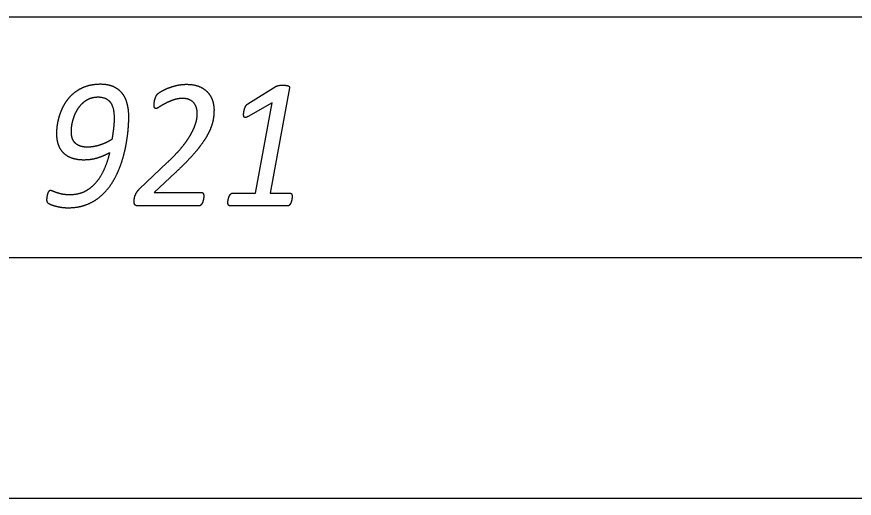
# Model space of a CAD drawing. Extents: x -14196 to 143, y -6096 to 28.
# Drawn here: x 91.113 to 91.983, y -7.079 to -6.579 of the extents above; entities that cross this region are included whole.
import ezdxf

# ---------------------------------------------------------------- set-up
doc = ezdxf.new("R2010")
doc.units = 0
doc.layers.add('RS_Raster1', color=7, linetype='Continuous')
doc.layers.add('SH_Text', color=7, linetype='Continuous')

msp = doc.modelspace()

# ---------------------------------------------------------------- linework, layer by layer
at = {"layer": 'RS_Raster1'}
for p, q in [((81.09453, -6.57886), (94.54453, -6.57886)), ((81.09453, -6.82886), (94.54453, -6.82886)), ((81.09453, -7.07886), (94.54453, -7.07886))]:
    msp.add_line(p, q, dxfattribs=at)
at = {"layer": 'SH_Text'}
for p, q in [((91.35316, -6.66942), (91.38291, -6.6511)), ((91.15445, -6.70033), (91.15445, -6.70033)), ((91.16989, -6.69818), (91.16989, -6.69818)), ((91.24043, -6.75804), (91.26991, -6.73)), ((91.30757, -6.76517), (91.30757, -6.76517)), ((91.39935, -6.7655), (91.39935, -6.7655)), ((91.30252, -6.7753), (91.23921, -6.7753)), ((91.39476, -6.7753), (91.33488, -6.7753))]:
    msp.add_line(p, q, dxfattribs=at)
for points in [[(91.39646, -6.65264), (91.37646, -6.76204), (91.39714, -6.76204)], [(91.33738, -6.76204), (91.36125, -6.76204), (91.37849, -6.66826), (91.35367, -6.68246)], [(91.27805, -6.74068), (91.25587, -6.76122), (91.30482, -6.76122)]]:
    msp.add_lwpolyline(points, dxfattribs=at)
for points in [[(91.20025, -6.64901), (91.19176, -6.64901), (91.18509, -6.65132)], [(91.21386, -6.65156), (91.20832, -6.64901), (91.20025, -6.64901)], [(91.2792, -6.65021), (91.28416, -6.64901), (91.28947, -6.64901)], [(91.28947, -6.64901), (91.29797, -6.64901), (91.30354, -6.65161)], [(91.17328, -6.65758), (91.16816, -6.66153), (91.16462, -6.66668)], [(91.18509, -6.65132), (91.17841, -6.65363), (91.17328, -6.65758)], [(91.22296, -6.65863), (91.21941, -6.65411), (91.21386, -6.65156)], [(91.25938, -6.65922), (91.26036, -6.65816), (91.26323, -6.65643)], [(91.26323, -6.65643), (91.26611, -6.65469), (91.27018, -6.65306)], [(91.27018, -6.65306), (91.27425, -6.65142), (91.2792, -6.65021)], [(91.30354, -6.65161), (91.30912, -6.6542), (91.31235, -6.65815)], [(91.38291, -6.6511), (91.38336, -6.65081), (91.38393, -6.65062)], [(91.38393, -6.65062), (91.38451, -6.65043), (91.38531, -6.65024)], [(91.38531, -6.65024), (91.38611, -6.65004), (91.38722, -6.65)], [(91.38722, -6.65), (91.38833, -6.64995), (91.38984, -6.64995)], [(91.38984, -6.64995), (91.39204, -6.64995), (91.39341, -6.65014)], [(91.39341, -6.65014), (91.39478, -6.65033), (91.39553, -6.65067)], [(91.39553, -6.65067), (91.39628, -6.65101), (91.39641, -6.65154)], [(91.39641, -6.65154), (91.39655, -6.65207), (91.39646, -6.65264)], [(91.16462, -6.66668), (91.16108, -6.67183), (91.15883, -6.67751)], [(91.18206, -6.66813), (91.18512, -6.66533), (91.18901, -6.66375)], [(91.18901, -6.66375), (91.19291, -6.66216), (91.1976, -6.66216)], [(91.1976, -6.66216), (91.20577, -6.66216), (91.21008, -6.66731)], [(91.22806, -6.66946), (91.2265, -6.66316), (91.22296, -6.65863)], [(91.25624, -6.66683), (91.25638, -6.66577), (91.25669, -6.66471)], [(91.25669, -6.66471), (91.257, -6.66365), (91.25739, -6.66269)], [(91.25739, -6.66269), (91.25779, -6.66173), (91.25828, -6.66081)], [(91.25828, -6.66081), (91.25876, -6.6599), (91.25938, -6.65922)], [(91.27583, -6.66531), (91.27123, -6.66695), (91.26752, -6.66891)], [(91.28548, -6.66368), (91.28043, -6.66368), (91.27583, -6.66531)], [(91.29312, -6.66522), (91.2901, -6.66368), (91.28548, -6.66368)], [(91.29779, -6.66905), (91.29614, -6.66675), (91.29312, -6.66522)], [(91.31235, -6.65815), (91.31558, -6.66209), (91.31687, -6.66671)], [(91.31687, -6.66671), (91.31815, -6.67133), (91.31815, -6.67546)], [(91.1729, -6.68219), (91.17441, -6.67815), (91.17671, -6.67453)], [(91.17671, -6.67453), (91.17901, -6.67092), (91.18206, -6.66813)], [(91.21008, -6.66731), (91.21438, -6.67246), (91.21438, -6.68431)], [(91.22961, -6.68317), (91.22961, -6.67576), (91.22806, -6.66946)], [(91.25585, -6.67049), (91.25585, -6.66972), (91.25598, -6.6688)], [(91.25638, -6.67328), (91.25585, -6.67232), (91.25585, -6.67049)], [(91.25598, -6.6688), (91.25611, -6.66789), (91.25624, -6.66683)], [(91.25778, -6.67425), (91.2569, -6.67425), (91.25638, -6.67328)], [(91.26128, -6.67256), (91.25876, -6.67425), (91.25778, -6.67425)], [(91.26752, -6.66891), (91.2638, -6.67088), (91.26128, -6.67256)], [(91.3001, -6.67399), (91.29943, -6.67135), (91.29779, -6.66905)], [(91.30077, -6.67892), (91.30077, -6.67662), (91.3001, -6.67399)], [(91.31815, -6.67546), (91.31815, -6.67941), (91.31762, -6.68354)], [(91.34915, -6.67781), (91.34937, -6.67623), (91.34985, -6.67465)], [(91.34985, -6.67465), (91.35034, -6.67306), (91.35113, -6.67162)], [(91.35113, -6.67162), (91.35193, -6.67018), (91.35316, -6.66942)], [(91.15883, -6.67751), (91.15658, -6.68319), (91.15551, -6.68912)], [(91.17065, -6.69033), (91.1714, -6.68624), (91.1729, -6.68219)], [(91.22921, -6.69294), (91.22961, -6.68692), (91.22961, -6.68317)], [(91.29891, -6.69027), (91.30006, -6.68681), (91.30041, -6.68397)], [(91.30041, -6.68397), (91.30077, -6.68114), (91.30077, -6.67892)], [(91.31762, -6.68354), (91.31709, -6.68768), (91.31554, -6.69225)], [(91.34893, -6.68045), (91.34893, -6.67939), (91.34915, -6.67781)], [(91.34915, -6.68237), (91.34893, -6.6816), (91.34893, -6.68045)], [(91.34994, -6.68342), (91.34937, -6.68313), (91.34915, -6.68237)], [(91.35138, -6.68347), (91.35051, -6.68371), (91.34994, -6.68342)], [(91.35367, -6.68246), (91.35226, -6.68323), (91.35138, -6.68347)], [(91.15551, -6.68912), (91.15445, -6.69504), (91.15445, -6.70033)], [(91.16989, -6.69818), (91.16989, -6.69443), (91.17065, -6.69033)], [(91.21438, -6.68431), (91.21438, -6.68855), (91.21381, -6.69404)], [(91.29571, -6.69792), (91.29775, -6.69374), (91.29891, -6.69027)], [(91.31554, -6.69225), (91.31399, -6.69682), (91.3112, -6.70191)], [(91.15445, -6.70033), (91.15445, -6.70602), (91.156, -6.71093)], [(91.17078, -6.70473), (91.16989, -6.70175), (91.16989, -6.69818)], [(91.21381, -6.69404), (91.21323, -6.69953), (91.21208, -6.70618)], [(91.2277, -6.70626), (91.22881, -6.69895), (91.22921, -6.69294)], [(91.29026, -6.70706), (91.29367, -6.7021), (91.29571, -6.69792)], [(91.1737, -6.70984), (91.17166, -6.70772), (91.17078, -6.70473)], [(91.17896, -6.71311), (91.17573, -6.71196), (91.1737, -6.70984)], [(91.2064, -6.70936), (91.20338, -6.7108), (91.20014, -6.71191)], [(91.21208, -6.70618), (91.20942, -6.70791), (91.2064, -6.70936)], [(91.22456, -6.72171), (91.2266, -6.71358), (91.2277, -6.70626)], [(91.28184, -6.71773), (91.28685, -6.71201), (91.29026, -6.70706)], [(91.3112, -6.70191), (91.30841, -6.70701), (91.30394, -6.71293)], [(91.156, -6.71093), (91.15754, -6.71584), (91.16094, -6.7195)], [(91.18679, -6.71427), (91.18219, -6.71427), (91.17896, -6.71311)], [(91.19349, -6.71364), (91.19007, -6.71427), (91.18679, -6.71427)], [(91.20014, -6.71191), (91.19691, -6.71302), (91.19349, -6.71364)], [(91.26991, -6.73), (91.27683, -6.72346), (91.28184, -6.71773)], [(91.30394, -6.71293), (91.29947, -6.71884), (91.29314, -6.72572)], [(91.16094, -6.7195), (91.16434, -6.72316), (91.16973, -6.72523)], [(91.16973, -6.72523), (91.17512, -6.7273), (91.18271, -6.7273)], [(91.18271, -6.7273), (91.19114, -6.7273), (91.1978, -6.72508)], [(91.1978, -6.72508), (91.20446, -6.72287), (91.20969, -6.71988)], [(91.20969, -6.71988), (91.20756, -6.72882), (91.20415, -6.7368)], [(91.21924, -6.73773), (91.22252, -6.72984), (91.22456, -6.72171)], [(91.29314, -6.72572), (91.28681, -6.7326), (91.27805, -6.74068)], [(91.20415, -6.7368), (91.20074, -6.74477), (91.19573, -6.75078)], [(91.21131, -6.75274), (91.21596, -6.74562), (91.21924, -6.73773)], [(91.19573, -6.75078), (91.19072, -6.75678), (91.18399, -6.76029)], [(91.20028, -6.7653), (91.20666, -6.75986), (91.21131, -6.75274)], [(91.14574, -6.7613), (91.14534, -6.76217), (91.14503, -6.76322)], [(91.14671, -6.7599), (91.14614, -6.76043), (91.14574, -6.7613)], [(91.14808, -6.75938), (91.14728, -6.75938), (91.14671, -6.7599)], [(91.15068, -6.76005), (91.14905, -6.75938), (91.14808, -6.75938)], [(91.15479, -6.76159), (91.15232, -6.76072), (91.15068, -6.76005)], [(91.16062, -6.76313), (91.15726, -6.76245), (91.15479, -6.76159)], [(91.18399, -6.76029), (91.17725, -6.7638), (91.1683, -6.7638)], [(91.23591, -6.76537), (91.23644, -6.76354), (91.23751, -6.76166)], [(91.23751, -6.76166), (91.23857, -6.75978), (91.24043, -6.75804)], [(91.30482, -6.76122), (91.30633, -6.76122), (91.30695, -6.76242)], [(91.30695, -6.76242), (91.30757, -6.76363), (91.30757, -6.76517)], [(91.33579, -6.76266), (91.33649, -6.76204), (91.33738, -6.76204)], [(91.39714, -6.76204), (91.39838, -6.76204), (91.39887, -6.76295)], [(91.14428, -6.76741), (91.1442, -6.76842), (91.1442, -6.7689)], [(91.1442, -6.7689), (91.1442, -6.77063), (91.14495, -6.7716)], [(91.14455, -6.76534), (91.14437, -6.7664), (91.14428, -6.76741)], [(91.14503, -6.76322), (91.14472, -6.76428), (91.14455, -6.76534)], [(91.1683, -6.7638), (91.16397, -6.7638), (91.16062, -6.76313)], [(91.18557, -6.77396), (91.1939, -6.77073), (91.20028, -6.7653)], [(91.23512, -6.77125), (91.23512, -6.77029), (91.23525, -6.76875)], [(91.23525, -6.76875), (91.23538, -6.7672), (91.23591, -6.76537)], [(91.30638, -6.77125), (91.30598, -6.77241), (91.3054, -6.77328)], [(91.30704, -6.76898), (91.30677, -6.77009), (91.30638, -6.77125)], [(91.30744, -6.76681), (91.30731, -6.76787), (91.30704, -6.76898)], [(91.30757, -6.76517), (91.30757, -6.76575), (91.30744, -6.76681)], [(91.33251, -6.77175), (91.33251, -6.77127), (91.33265, -6.77035)], [(91.33265, -6.77035), (91.33278, -6.76944), (91.333, -6.76838)], [(91.333, -6.76838), (91.33322, -6.76732), (91.33362, -6.76617)], [(91.33362, -6.76617), (91.33402, -6.76502), (91.33455, -6.76415)], [(91.33455, -6.76415), (91.33508, -6.76329), (91.33579, -6.76266)], [(91.39887, -6.7692), (91.39865, -6.7703), (91.39829, -6.77136)], [(91.39887, -6.76295), (91.39935, -6.76387), (91.39935, -6.7655)], [(91.39922, -6.76708), (91.39909, -6.76809), (91.39887, -6.7692)], [(91.39935, -6.7655), (91.39935, -6.76608), (91.39922, -6.76708)], [(91.14495, -6.7716), (91.1457, -6.77256), (91.14773, -6.77352)], [(91.14773, -6.77352), (91.1494, -6.7742), (91.15152, -6.77487)], [(91.15152, -6.77487), (91.15364, -6.77554), (91.15602, -6.77607)], [(91.15602, -6.77607), (91.15841, -6.7766), (91.1611, -6.77689)], [(91.1611, -6.77689), (91.16379, -6.77718), (91.1667, -6.77718)], [(91.1667, -6.77718), (91.17725, -6.77718), (91.18557, -6.77396)], [(91.23534, -6.77294), (91.23512, -6.77222), (91.23512, -6.77125)], [(91.23601, -6.77419), (91.23556, -6.77366), (91.23534, -6.77294)], [(91.23725, -6.77501), (91.23645, -6.77472), (91.23601, -6.77419)], [(91.23921, -6.7753), (91.23805, -6.7753), (91.23725, -6.77501)], [(91.30412, -6.77472), (91.30341, -6.7753), (91.30252, -6.7753)], [(91.3054, -6.77328), (91.30483, -6.77414), (91.30412, -6.77472)], [(91.33317, -6.77434), (91.33251, -6.77338), (91.33251, -6.77175)], [(91.33488, -6.7753), (91.33383, -6.7753), (91.33317, -6.77434)], [(91.39621, -6.77477), (91.39555, -6.7753), (91.39476, -6.7753)], [(91.39741, -6.77333), (91.39688, -6.77425), (91.39621, -6.77477)], [(91.39829, -6.77136), (91.39794, -6.77242), (91.39741, -6.77333)]]:
    msp.add_open_spline(points, degree=2, dxfattribs=at)

doc.saveas('drawing.dxf')
